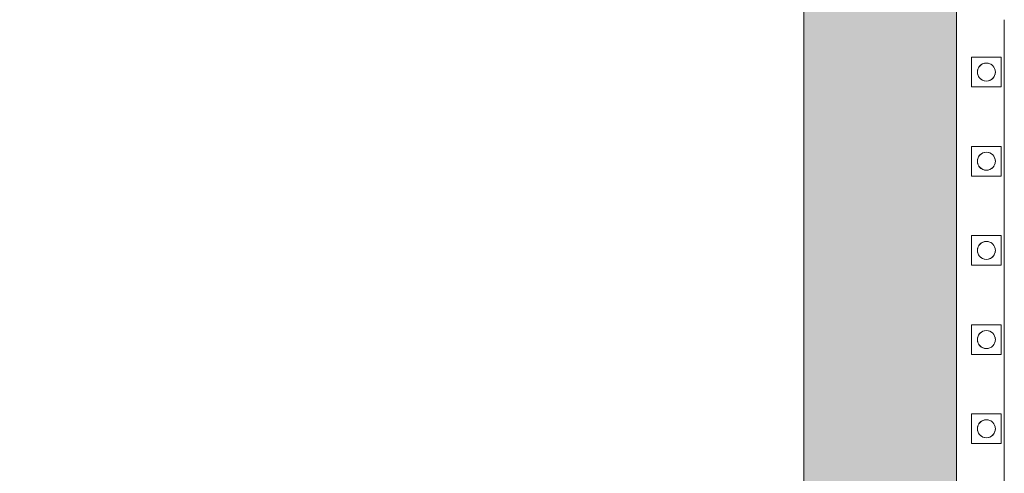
# Model space of a CAD drawing. Header units: metres. Extents: x 3.7 to 90.5, y -1.7 to 14.3.
# Tile 480 of 656: x 77.179 to 77.51, y 1.125 to 1.278. Entities that reach past the tile are written whole.
import ezdxf

# ---------------------------------------------------------------- set-up
doc = ezdxf.new("R2010")
doc.units = ezdxf.units.M
for name, color, linetype, lineweight in [('A-GENM', 7, 'Continuous', 18), ('A-WALL', 7, 'Continuous', 18), ('A-WALL-PATT', 7, 'Continuous', 18), ('Corrimão', 7, 'Continuous', 18), ('Guarda-corpos', 7, 'Continuous', 18)]:
    doc.layers.add(name, color=color, linetype=linetype, lineweight=lineweight)

# ---------------------------------------------------------------- blocks, each defined once
blk = doc.blocks.new('Led_Stripe_11805 - Led_Stripe_11805-8131311-Corte 8')
at = {"layer": 'A-GENM'}
for p, q in [((58.94335, 4.39434), (58.94335, 0.51)), ((58.94835, 1.265), (58.94835, 1.255)), ((58.95835, 1.265), (58.94835, 1.265)), ((58.95835, 1.255), (58.95835, 1.265)), ((58.94835, 1.255), (58.95835, 1.255)), ((58.94835, 1.235), (58.94835, 1.225)), ((58.95835, 1.235), (58.94835, 1.235)), ((58.95835, 1.225), (58.95835, 1.235)), ((58.94835, 1.225), (58.95835, 1.225)), ((58.94835, 1.205), (58.94835, 1.195)), ((58.95835, 1.205), (58.94835, 1.205)), ((58.95835, 1.195), (58.95835, 1.205)), ((58.94835, 1.195), (58.95835, 1.195)), ((58.94835, 1.175), (58.94835, 1.165)), ((58.95835, 1.175), (58.94835, 1.175)), ((58.95835, 1.165), (58.95835, 1.175)), ((58.94835, 1.165), (58.95835, 1.165)), ((58.94835, 1.145), (58.94835, 1.135)), ((58.95835, 1.145), (58.94835, 1.145)), ((58.95835, 1.135), (58.95835, 1.145)), ((58.94835, 1.135), (58.95835, 1.135))]:
    blk.add_line(p, q, dxfattribs=at)
for centre, start, end in [((58.95335, 1.26), 90, 270), ((58.95335, 1.26), 105, 150), ((58.95335, 1.26), 270, 90), ((58.95335, 1.26), 45, 75), ((58.95335, 1.26), 165, 195), ((58.95335, 1.26), 210, 255), ((58.95335, 1.26), 285, 330), ((58.95335, 1.26), 345, 15), ((58.95335, 1.23), 90, 270), ((58.95335, 1.23), 105, 150), ((58.95335, 1.23), 270, 90), ((58.95335, 1.23), 45, 75), ((58.95335, 1.23), 165, 195), ((58.95335, 1.23), 210, 255), ((58.95335, 1.23), 285, 330), ((58.95335, 1.23), 345, 15), ((58.95335, 1.2), 90, 270), ((58.95335, 1.2), 105, 150), ((58.95335, 1.2), 270, 90), ((58.95335, 1.2), 45, 75), ((58.95335, 1.2), 165, 195), ((58.95335, 1.2), 210, 255), ((58.95335, 1.2), 285, 330), ((58.95335, 1.2), 345, 15), ((58.95335, 1.17), 90, 270), ((58.95335, 1.17), 105, 150), ((58.95335, 1.17), 270, 90), ((58.95335, 1.17), 45, 75), ((58.95335, 1.17), 165, 195), ((58.95335, 1.17), 345, 15), ((58.95335, 1.17), 210, 255), ((58.95335, 1.17), 285, 330), ((58.95335, 1.14), 90, 270), ((58.95335, 1.14), 105, 150), ((58.95335, 1.14), 270, 90), ((58.95335, 1.14), 45, 75), ((58.95335, 1.14), 165, 195), ((58.95335, 1.14), 345, 15), ((58.95335, 1.14), 210, 255), ((58.95335, 1.14), 285, 330)]:
    blk.add_arc(centre, 0.00302, start, end, dxfattribs=at)
blk = doc.blocks.new('Guarda-corpo - Guarda-corpo-8412140-Corte 8')
at = {"layer": 'Corrimão'}
blk.add_line((58.95938, 1.27762), (58.95938, 1.01095), dxfattribs=at)
blk = doc.blocks.new('4 GRE - ESCOLA DE CINEMA E AUDIOVISUAL CINE REX R07_rvt-3-Corte 8')
at = {"layer": 'A-WALL-PATT', "lineweight": 5, "true_color": 0xff8000}
h = blk.add_hatch(color=30, dxfattribs=at)
h.paths.add_polyline_path([(58.89194, -0.14), (58.95335, -0.14), (58.95335, -0.02), (57.56842, -0.02), (57.56842, -0.14), (58.87843, -0.14)])
h.paths.add_polyline_path([(57.67308, 0.1), (57.70754, 0.1), (57.71354, 0.105), (57.72743, 0.10425), (57.73254, 0.1), (57.75554, 0.1), (57.76154, 0.105), (57.77453, 0.105), (57.78178, 0.1), (57.80354, 0.1), (57.80954, 0.105), (57.82253, 0.105), (57.82854, 0.1), (57.85154, 0.1), (57.85754, 0.105), (57.87053, 0.105), (57.87654, 0.1), (57.89954, 0.1), (57.90554, 0.105), (57.91853, 0.105), (57.92454, 0.1), (57.94754, 0.10077), (57.95354, 0.105), (57.96653, 0.105), (57.97254, 0.1), (57.99462, 0.1), (58.00062, 0.105), (58.27004, 0.105), (58.27504, 0.1), (58.28177, 0.10037), (58.28733, 0.105), (58.30032, 0.105), (58.30633, 0.1), (58.32504, 0.1), (58.33095, 0.105), (58.59004, 0.105), (58.59249, 0.10305), (58.59504, 0.105), (58.60782, 0.105), (58.61383, 0.1), (58.62504, 0.1), (58.63095, 0.105), (58.89046, 0.10458), (58.89504, 0.1), (58.91683, 0.1), (58.92283, 0.105), (58.95335, 0.105), (58.95335, 0.11), (57.58843, 0.11), (57.58843, 0.1)])
h.paths.add_polyline_path([(58.10786, 0.37667), (58.95335, 0.37667), (58.95335, 0.39), (57.58843, 0.39), (57.58843, 0.37667), (57.76004, 0.37667)])
h.paths.add_polyline_path([(58.92893, 0.51), (58.94335, 0.51), (58.94335, 4.39634), (58.35856, 4.39634), (58.35856, 4.39134), (58.07356, 4.39134), (58.07356, 4.39634), (57.58843, 4.39634), (57.58843, 2.75782), (58.89194, 2.75782), (58.89194, 0.51), (58.90393, 0.51), (58.90993, 0.515), (58.92292, 0.515), (58.92526, 0.51305)])
h.paths.add_polyline_path([(56.98843, 0.96), (57.36838, 0.96), (57.36838, 2.61), (57.11896, 2.60969), (57.11962, 2.00462), (57.15916, 1.96017), (57.15968, 1.96), (57.22646, 1.95922), (57.22568, 1.92805), (57.22338, 1.9225), (57.21973, 1.91774), (57.21496, 1.91408), (57.20942, 1.91178), (57.20346, 1.911), (57.02651, 1.91178), (57.02096, 1.91408), (57.0162, 1.91774), (57.01255, 1.9225), (57.01025, 1.92805), (57.00946, 1.937), (57.00946, 1.96), (57.07644, 1.96086), (57.11696, 2.00643), (57.11696, 2.61), (55.04162, 2.61), (55.04162, 0.96), (56.93424, 0.96)])
h.paths.add_polyline_path([(54.84154, 1.225), (54.84158, 1.225), (54.84154, 1.23585)])
h.paths.add_polyline_path([(57.07827, 1.96), (57.15706, 1.96065), (57.11796, 2.00357), (57.07843, 1.96017)])
h.paths.add_polyline_path([(58.74464, 4.42634), (58.94335, 4.42634), (58.94335, 4.445), (58.34106, 4.445), (58.34106, 4.42634), (58.73687, 4.42634)])
h.paths.add_polyline_path([(58.07356, 4.42634), (58.07356, 4.445), (57.58843, 4.445), (57.58843, 4.42634)])
h.paths.add_polyline_path([(58.42098, 4.595), (58.95335, 4.595), (58.95335, 4.76), (57.58843, 4.76), (57.58843, 4.595)])
h.paths.add_polyline_path([(58.72062, 5.11), (58.95335, 5.11), (58.95335, 5.63), (58.71145, 5.63), (58.71145, 5.23597), (57.58843, 5.23597), (57.58843, 5.11), (58.71145, 5.11)])
at = {"layer": 'A-WALL'}
blk.add_line((58.89194, 2.75782), (58.89194, 0.51), dxfattribs=at)
at = {"layer": 'A-GENM', "lineweight": 18}
blk.add_blockref('Led_Stripe_11805 - Led_Stripe_11805-8131311-Corte 8', (0, 0), dxfattribs=at)
at = {"layer": 'Guarda-corpos', "lineweight": 18}
blk.add_blockref('Guarda-corpo - Guarda-corpo-8412140-Corte 8', (0, 0), dxfattribs=at)

msp = doc.modelspace()

# ---------------------------------------------------------------- block references
at = {"lineweight": 5}
msp.add_blockref('4 GRE - ESCOLA DE CINEMA E AUDIOVISUAL CINE REX R07_rvt-3-Corte 8', (18.55111, 0), dxfattribs=at)

doc.saveas('drawing.dxf')
